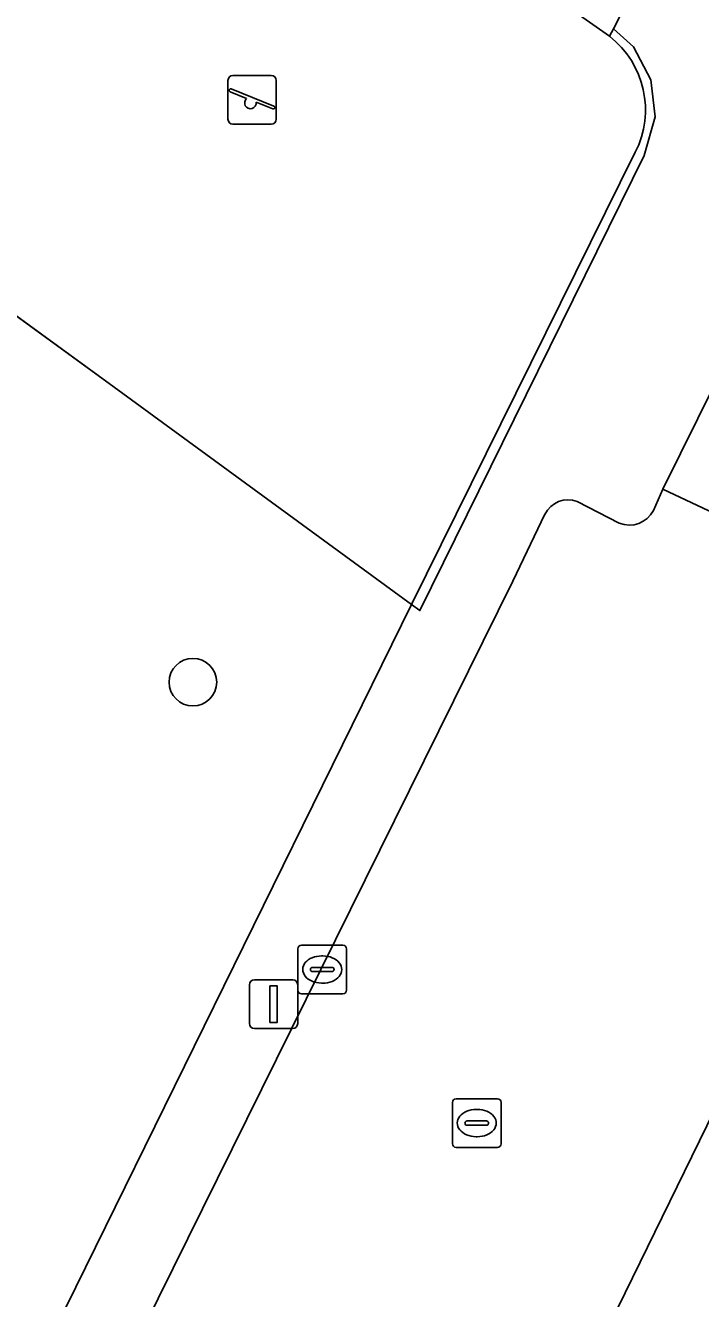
# Model space of a CAD drawing. Extents: x 160102 to 160934, y 382045 to 382923.
# Drawn here: x 160317.47 to 160331.35, y 382286.24 to 382312.41 of the extents above; entities that cross this region are included whole.
import ezdxf

# ---------------------------------------------------------------- set-up
doc = ezdxf.new("R2010")
doc.units = 0
for name, color, linetype in [('IMGEO_Boom', 7, 'Continuous'), ('IMGEO_Groenvoorziening', 7, 'Continuous'), ('IMGEO_Hek', 7, 'Continuous'), ('IMGEO_Kolk', 7, 'Continuous'), ('IMGEO_Lichtmast', 7, 'Continuous'), ('IMGEO_Rijbaan_lokaal_open', 7, 'Continuous'), ('IMGEO_Rioolput', 7, 'Continuous'), ('IMGEO_Speelvoorziening', 7, 'Continuous'), ('IMGEO_Terreindeel_gesloten', 7, 'Continuous'), ('IMGEO_Voetpad_open', 7, 'Continuous')]:
    doc.layers.add(name, color=color, linetype=linetype)

msp = doc.modelspace()

# ---------------------------------------------------------------- linework, layer by layer
at = {"layer": 'IMGEO_Boom'}
msp.add_circle((160320.909, 382298.909), 0.489, dxfattribs=at)
at = {"layer": 'IMGEO_Groenvoorziening'}
msp.add_lwpolyline([(160317.776, 382334.705), (160296.902, 382305.917), (160298.463, 382304.774), (160305.65, 382314.925), (160311.427, 382322.892), (160312.348, 382323.715), (160313.537, 382323.945), (160314.27, 382323.554), (160326.937, 382313.97), (160329.476, 382312.184), (160329.555, 382312.339), (160331.921, 382316.994), (160317.11, 382327.578)], dxfattribs=at)
msp.add_lwpolyline([(160319.293, 382304.975), (160314.551, 382308.426), (160312.378, 382305.439), (160310.024, 382302.204), (160317.079, 382297.026), (160311.009, 382288.334), (160313.953, 382286.29), (160314.443, 382285.95), (160314.569, 382285.862), (160315.595, 382285.149), (160317.281, 382283.992), (160325.406, 382300.504)], close=True, dxfattribs=at)
at = {"layer": 'IMGEO_Hek'}
for points in [[(160305.771, 382314.835), (160307.069, 382313.871), (160319.293, 382304.975), (160325.406, 382300.504)], [(160325.406, 382300.504), (160325.576, 382300.38), (160330.185, 382309.731), (160330.409, 382310.531), (160330.322, 382311.291), (160329.965, 382311.967), (160329.555, 382312.339)]]:
    msp.add_lwpolyline(points, dxfattribs=at)
at = {"layer": 'IMGEO_Kolk'}
for p, q in [((160323.067, 382292.577), (160323.067, 382293.429)), ((160323.142, 382293.503), (160323.994, 382293.503)), ((160323.555, 382293.283), (160323.58, 382293.283)), ((160324.068, 382293.429), (160324.068, 382292.577)), ((160323.326, 382292.997), (160323.326, 382293.009)), ((160323.369, 382293.046), (160323.767, 382293.046)), ((160323.81, 382293.009), (160323.81, 382292.997)), ((160323.764, 382292.96), (160323.366, 382292.96)), ((160323.578, 382292.723), (160323.553, 382292.723)), ((160323.994, 382292.503), (160323.142, 382292.503))]:
    msp.add_line(p, q, dxfattribs=at)
for points in [[(160323.067, 382292.577), (160323.067, 382293.429)], [(160323.142, 382293.503), (160323.994, 382293.503)], [(160324.068, 382293.429), (160324.068, 382292.577)], [(160323.994, 382292.503), (160323.142, 382292.503)]]:
    msp.add_lwpolyline(points, dxfattribs=at)
for centre, radius, start, end in [((160323.144, 382293.427), 0.0765, 91.552, 178.448), ((160323.144, 382293.427), 0.0765, 91.552, 178.448), ((160323.992, 382293.427), 0.0765, 1.552, 88.448), ((160323.992, 382293.427), 0.0765, 1.552, 88.448), ((160323.366, 382293.006), 0.0403, 85.8775, 175.7526), ((160323.363, 382292.996), 0.0366, 178.938, 274.7102), ((160323.767, 382293.003), 0.043, 264.8664, 352.4533), ((160323.771, 382293.008), 0.0386, 1.7309, 96.639), ((160323.144, 382292.579), 0.0765, 181.552, 268.448), ((160323.144, 382292.579), 0.0765, 181.552, 268.448), ((160323.992, 382292.579), 0.0765, 271.552, 358.448), ((160323.992, 382292.579), 0.0765, 271.552, 358.448)]:
    msp.add_arc(centre, radius, start, end, dxfattribs=at)
for centre, major_axis, ratio, start_param, end_param in [((160323.554, 382293.003), (-0.387, 0.002), 0.722429, 4.712389, 7.853982), ((160323.579, 382293.003), (-0.39, 0.002), 0.717154, 1.570796, 4.712389)]:
    msp.add_ellipse(centre, major_axis=major_axis, ratio=ratio, start_param=start_param, end_param=end_param, dxfattribs=at)
at = {"layer": 'IMGEO_Lichtmast'}
for p, q in [((160322.173, 382292.791), (160322.963, 382292.791)), ((160322.963, 382292.791), (160322.173, 382292.791)), ((160322.073, 382291.891), (160322.073, 382292.691)), ((160322.073, 382292.691), (160322.073, 382291.891)), ((160323.063, 382292.691), (160323.063, 382291.891)), ((160323.063, 382291.891), (160323.063, 382292.691)), ((160322.963, 382291.791), (160322.173, 382291.791)), ((160322.173, 382291.791), (160322.963, 382291.791))]:
    msp.add_line(p, q, dxfattribs=at)
msp.add_lwpolyline([(160322.493, 382292.666), (160322.643, 382292.666), (160322.643, 382291.916), (160322.493, 382291.916), (160322.493, 382292.666)], dxfattribs=at)
for centre, start, end in [((160322.173, 382292.691), 90, 180), ((160322.173, 382292.691), 90, 180), ((160322.963, 382292.691), 0, 90), ((160322.963, 382292.691), 360, 90), ((160322.173, 382291.891), 180, 270), ((160322.173, 382291.891), 180, 270), ((160322.963, 382291.891), 270, 0), ((160322.963, 382291.891), 270, 0)]:
    msp.add_arc(centre, 0.1, start, end, dxfattribs=at)
at = {"layer": 'IMGEO_Rijbaan_lokaal_open'}
msp.add_lwpolyline([(160330.572, 382302.877), (160334.79, 382300.891), (160336.946, 382305.26), (160332.734, 382307.247)], close=True, dxfattribs=at)
for points in [[(160334.587, 382300.484), (160334.79, 382300.891), (160330.572, 382302.877), (160330.376, 382302.44)], [(160329.673, 382302.177), (160328.81, 382302.624)], [(160328.146, 382302.359), (160327.485, 382300.988), (160303.491, 382252.472)], [(160326.263, 382279.198), (160327.052, 382280.751), (160333.608, 382294.147)], [(160333.608, 382294.147), (160327.052, 382280.751)]]:
    msp.add_lwpolyline(points, dxfattribs=at)
for centre, radius, start, end in [((160328.624, 382302.126), 0.531, 69.4684, 154.0451), ((160329.882, 382302.689), 0.553, 247.7769, 333.2459)]:
    msp.add_arc(centre, radius, start, end, dxfattribs=at)
at = {"layer": 'IMGEO_Rioolput'}
for p, q in [((160326.244, 382289.421), (160326.244, 382290.273)), ((160326.319, 382290.347), (160327.171, 382290.347)), ((160326.732, 382290.127), (160326.757, 382290.127)), ((160327.245, 382290.273), (160327.245, 382289.421)), ((160326.503, 382289.841), (160326.503, 382289.853)), ((160326.546, 382289.89), (160326.944, 382289.89)), ((160326.987, 382289.853), (160326.987, 382289.841)), ((160326.941, 382289.804), (160326.543, 382289.804)), ((160327.171, 382289.347), (160326.319, 382289.347)), ((160326.755, 382289.567), (160326.73, 382289.567))]:
    msp.add_line(p, q, dxfattribs=at)
for points in [[(160326.244, 382289.421), (160326.244, 382290.273)], [(160326.319, 382290.347), (160327.171, 382290.347)], [(160327.245, 382290.273), (160327.245, 382289.421)], [(160327.171, 382289.347), (160326.319, 382289.347)]]:
    msp.add_lwpolyline(points, dxfattribs=at)
for centre, radius, start, end in [((160326.321, 382290.271), 0.0765, 91.552, 178.448), ((160326.321, 382290.271), 0.0765, 91.552, 178.448), ((160327.169, 382290.271), 0.0765, 1.552, 88.448), ((160327.169, 382290.271), 0.0765, 1.552, 88.448), ((160326.543, 382289.85), 0.0403, 85.8775, 175.7526), ((160326.948, 382289.852), 0.0386, 1.7309, 96.639), ((160326.54, 382289.84), 0.0366, 178.938, 274.7102), ((160326.944, 382289.847), 0.043, 264.8664, 352.4533), ((160326.321, 382289.423), 0.0765, 181.552, 268.448), ((160326.321, 382289.423), 0.0765, 181.552, 268.448), ((160327.169, 382289.423), 0.0765, 271.552, 358.448), ((160327.169, 382289.423), 0.0765, 271.552, 358.448)]:
    msp.add_arc(centre, radius, start, end, dxfattribs=at)
for centre, major_axis, ratio, start_param, end_param in [((160326.731, 382289.847), (-0.387, 0.002), 0.722429, 4.712389, 7.853982), ((160326.756, 382289.847), (-0.39, 0.002), 0.717154, 1.570796, 4.712389)]:
    msp.add_ellipse(centre, major_axis=major_axis, ratio=ratio, start_param=start_param, end_param=end_param, dxfattribs=at)
at = {"layer": 'IMGEO_Speelvoorziening'}
for p, q in [((160321.73, 382311.378), (160322.52, 382311.378)), ((160322.52, 382311.378), (160321.73, 382311.378)), ((160321.63, 382310.478), (160321.63, 382311.278)), ((160321.63, 382311.278), (160321.63, 382310.478)), ((160322.013, 382310.906), (160321.674, 382311.043)), ((160321.699, 382311.103), (160322.575, 382310.75)), ((160322.62, 382311.278), (160322.62, 382310.478)), ((160322.62, 382310.478), (160322.62, 382311.278)), ((160322.551, 382310.69), (160322.211, 382310.827)), ((160322.52, 382310.378), (160321.73, 382310.378)), ((160321.73, 382310.378), (160322.52, 382310.378))]:
    msp.add_line(p, q, dxfattribs=at)
for centre, radius, start, end in [((160321.73, 382311.278), 0.1, 90, 180), ((160321.73, 382311.278), 0.1, 90, 180), ((160322.52, 382311.278), 0.1, 0, 90), ((160322.52, 382311.278), 0.1, 360, 90), ((160321.687, 382311.073), 0.0327, 68.078, 248.078), ((160322.092, 382310.816), 0.12, 130.9928, 5.1632), ((160322.563, 382310.72), 0.0327, 248.078, 68.078), ((160321.73, 382310.478), 0.1, 180, 270), ((160321.73, 382310.478), 0.1, 180, 270), ((160322.52, 382310.478), 0.1, 270, 0), ((160322.52, 382310.478), 0.1, 270, 0)]:
    msp.add_arc(centre, radius, start, end, dxfattribs=at)
at = {"layer": 'IMGEO_Terreindeel_gesloten'}
for points in [[(160326.937, 382313.97), (160314.27, 382323.554), (160313.537, 382323.945), (160312.348, 382323.715), (160311.427, 382322.892), (160305.65, 382314.925), (160305.771, 382314.835), (160307.069, 382313.871), (160313.479, 382309.206), (160314.551, 382308.426), (160319.293, 382304.975), (160325.406, 382300.504), (160330.004, 382309.801)], [(160329.476, 382312.184), (160326.937, 382313.97)]]:
    msp.add_lwpolyline(points, dxfattribs=at)
msp.add_arc((160328.295, 382310.672), 1.918, 332.9814, 52.0049, dxfattribs=at)
at = {"layer": 'IMGEO_Voetpad_open'}
for points in [[(160331.921, 382316.994), (160329.555, 382312.339), (160329.965, 382311.967), (160330.322, 382311.291), (160330.409, 382310.531), (160330.185, 382309.731), (160325.576, 382300.38), (160325.406, 382300.504), (160317.281, 382283.992), (160316.593, 382282.595), (160316.372, 382282.146), (160303.944, 382256.89), (160303.135, 382255.246), (160302.12, 382253.297)], [(160330.004, 382309.801), (160325.406, 382300.504), (160325.576, 382300.38), (160330.185, 382309.731), (160330.409, 382310.531), (160330.322, 382311.291), (160329.965, 382311.967), (160329.555, 382312.339), (160329.476, 382312.184)], [(160330.376, 382302.44), (160330.572, 382302.877), (160332.734, 382307.247), (160333.021, 382307.841)], [(160328.81, 382302.624), (160329.673, 382302.177)], [(160327.485, 382300.988), (160328.146, 382302.359)], [(160303.491, 382252.472), (160327.485, 382300.988)]]:
    msp.add_lwpolyline(points, dxfattribs=at)
for centre, radius, start, end in [((160328.295, 382310.672), 1.918, 332.9814, 52.0049), ((160328.624, 382302.126), 0.531, 69.4684, 154.0451), ((160329.882, 382302.689), 0.553, 247.7769, 333.2459)]:
    msp.add_arc(centre, radius, start, end, dxfattribs=at)

doc.saveas('drawing.dxf')
